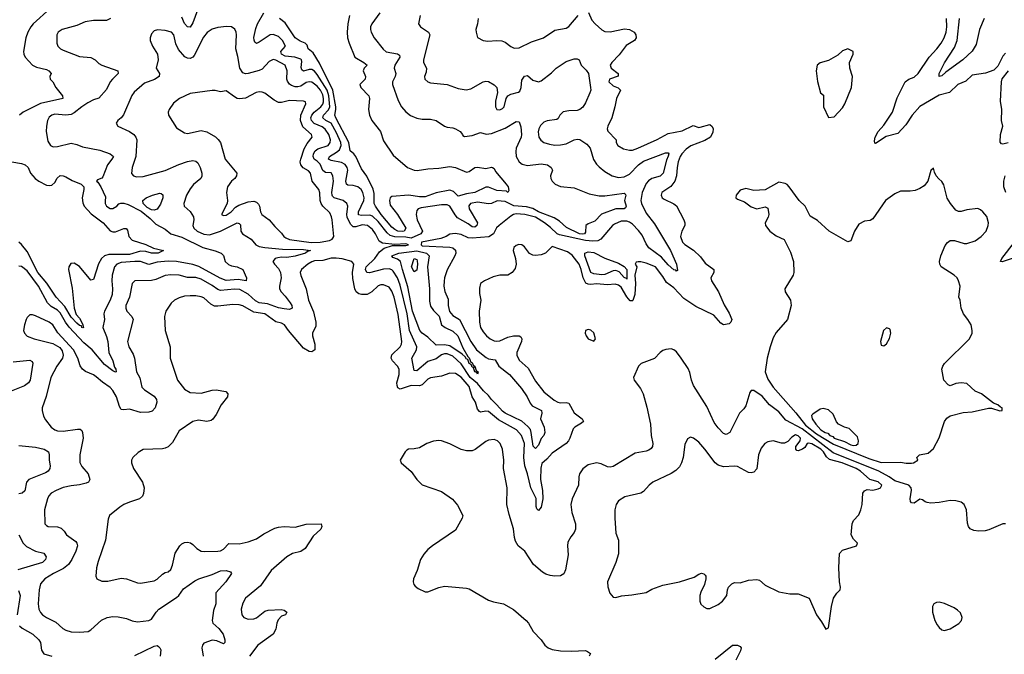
# Model space of a CAD drawing. Header units: inches. Extents: x 1473912 to 1647258, y 640388 to 773423.
# Tile 273 of 420: x 1531976 to 1539102, y 712784 to 717381. Entities that reach past the tile are written whole.
import ezdxf

# ---------------------------------------------------------------- set-up
doc = ezdxf.new("R2010")
doc.units = ezdxf.units.IN
doc.header["$MEASUREMENT"] = 0
doc.layers.add('B5731', color=7, linetype='Continuous')

msp = doc.modelspace()

# ---------------------------------------------------------------- linework, layer by layer
at = {"layer": 'B5731', "color": 5}
for points, elevation in [([(1532197.8, 717462.2), (1532072.7, 717350), (1532056.5, 717330), (1532035, 717290), (1532020.7, 717250), (1532003.2, 717150), (1532005.8, 717130), (1532016, 717110), (1532069.1, 717050), (1532097.3, 717037.3), (1532170, 717019.3), (1532188, 717010), (1532203.7, 716990), (1532195.3, 716970), (1532195.8, 716950), (1532215.3, 716930), (1532238.7, 716890), (1532286.4, 716830), (1532287.3, 716810), (1532127, 716773), (1532002.6, 716710), (1531974.3, 716690)], 720), ([(1533290, 717524), (1533230, 717358.9), (1533210, 717326.9), (1533190, 717328.3), (1533170, 717354), (1533150, 717399.8)], 740), ([(1532632.7, 717390), (1532605.7, 717374.3), (1532510, 717375.3), (1532450, 717364.2), (1532390, 717338), (1532283.8, 717310), (1532255.8, 717290), (1532245.7, 717270), (1532244.4, 717210), (1532252.4, 717190), (1532270.5, 717170), (1532290, 717158.9), (1532410, 717114.4), (1532490, 717107.7), (1532523.1, 717090), (1532550, 717063.1), (1532570, 717050.3), (1532686.4, 717010), (1532688.9, 716990), (1532647.5, 716950), (1532632, 716930), (1532604.4, 716875.6), (1532547.9, 716812.1), (1532510, 716799.2), (1532470, 716778.5), (1532425.4, 716750), (1532370, 716705), (1532350, 716695), (1532310, 716689.2), (1532230, 716695.4), (1532210, 716689.8), (1532190, 716675.6), (1532176.5, 716650), (1532169.2, 716609.2), (1532168.4, 716570), (1532180.2, 716500.2), (1532199.5, 716470), (1532219.4, 716459.4), (1532250, 716461.2), (1532350, 716485.4), (1532390, 716476.6), (1532430, 716460.2), (1532555.1, 716435.1), (1532631.8, 716410), (1532654.3, 716390), (1532644.2, 716370), (1532612.7, 716330), (1532576.9, 716243.1), (1532570, 716233.5), (1532540.2, 716219.8), (1532532.7, 716210), (1532542.9, 716202.9), (1532564.4, 716170), (1532598, 716098), (1532594, 716066), (1532595.8, 716050), (1532605.4, 716030), (1532630, 716013.4), (1532650, 716012.8), (1532678.5, 716030), (1532694.1, 716045.9), (1532708.5, 716051.5), (1532730, 716051.3), (1532761.5, 716041.5), (1532854.2, 715994.2), (1532920.5, 715940.5), (1532960.4, 715900.4), (1533030, 715862.7), (1533070, 715828.9), (1533150, 715804.2), (1533302.6, 715730), (1533390, 715707.2), (1533435.2, 715690), (1533452.1, 715672.1), (1533462.8, 715630), (1533487, 715607), (1533510, 715597.5), (1533550.4, 715590), (1533591.7, 715570), (1533617.7, 715510), (1533614.9, 715490), (1533558.3, 715498.3), (1533470, 715491.3), (1533427.5, 715507.5), (1533273.8, 715593.8), (1533230, 715606.8), (1533110, 715628.5), (1533050, 715630.9), (1532970, 715623.5), (1532910, 715607.2), (1532850, 715628.8), (1532810, 715629.9), (1532710, 715622.1), (1532678.2, 715610), (1532662.5, 715590), (1532646, 715530), (1532642.5, 715490), (1532647.5, 715430), (1532645.1, 715390), (1532631.4, 715348.6), (1532590.3, 715270), (1532584.2, 715250), (1532590.3, 715210), (1532577.2, 715150), (1532605.5, 715085.5), (1532613.6, 715050), (1532620.8, 714970), (1532650.1, 714910), (1532663.1, 714863.1), (1532671.9, 714850), (1532674.9, 714830), (1532670, 714827.3), (1532650, 714836.3), (1532590, 714882.5), (1532500.5, 714990), (1532440.6, 715040.6), (1532334.6, 715154.6), (1532308.7, 715188.7), (1532270, 715257.5), (1532250, 715277.5), (1532203.9, 715303.9), (1532178, 715330), (1532112, 715450), (1532030, 715561.1), (1531990, 715593.5), (1531970, 715594.3)], 740), ([(1534875.2, 717410), (1534862, 717350), (1534877, 717330), (1534934.6, 717290), (1534944, 717270), (1534898.6, 717090), (1534899.6, 717070), (1534921.2, 717030), (1534918.9, 717001.1), (1534905.2, 716970), (1534908.4, 716950), (1534930, 716930.5), (1534950, 716923.1), (1535070, 716910.2), (1535150, 716882), (1535207.3, 716872.7), (1535240.6, 716879.4), (1535330, 716930.3), (1535350, 716934.6), (1535370, 716931.8), (1535410, 716908.7), (1535429.2, 716889.2), (1535432.9, 716852.9), (1535419.6, 716790), (1535418.6, 716750), (1535430, 716730.3), (1535450, 716727.8), (1535470, 716737.5), (1535481.5, 716750), (1535496.8, 716810), (1535509.9, 716830.1), (1535530, 716840.4), (1535585.3, 716854.7), (1535596.3, 716863.7), (1535605.6, 716890), (1535610, 716942.8), (1535630, 716972), (1535650, 716975.8), (1535690, 716941.8), (1535730, 716930.2), (1535750, 716936.9), (1535824.2, 716995.8), (1535859.6, 717030), (1535930, 717078), (1535990, 717096.4), (1536010, 717097.3), (1536024.7, 717090), (1536039.3, 717050), (1536076, 717016), (1536091.4, 716991.4), (1536108.1, 716890), (1536108.8, 716870), (1536103.3, 716850), (1536070, 716777.3), (1536052, 716748), (1536030, 716729.9), (1536010, 716723.1), (1535950, 716719.9), (1535910, 716712), (1535884.3, 716690), (1535874.2, 716665.8), (1535862.6, 716657.4), (1535792.3, 716647.7), (1535770, 716638.7), (1535746.4, 716613.6), (1535733.8, 716590), (1535727.4, 716567.4), (1535734, 716530), (1535747.7, 716507.7), (1535770, 716491.3), (1535810, 716477.8), (1535850, 716471), (1535890, 716473.4), (1535930, 716481.8), (1535990, 716511.3), (1536010, 716516.1), (1536030, 716511.7), (1536079.4, 716479.4), (1536104.9, 716450), (1536128.1, 716368.1), (1536150, 716333.7), (1536170, 716313.7), (1536210, 716280.3), (1536263, 716250), (1536310, 716238.6), (1536350, 716241.2), (1536390, 716261), (1536455.4, 716330), (1536490, 716356.2), (1536650, 716415.8), (1536670, 716416.9), (1536674.3, 716410), (1536670, 716392.7), (1536657.1, 716362.9), (1536632.1, 716267.9), (1536611.7, 716248.3), (1536550, 716229.4), (1536526.6, 716213.4), (1536510, 716194.5), (1536480.3, 716130), (1536470.7, 716070), (1536475, 716050), (1536510, 715978.5), (1536570, 715902.6), (1536687, 715710), (1536729.2, 715610), (1536736, 715564), (1536730, 715558), (1536725.2, 715565.2), (1536710, 715569.8), (1536670, 715605), (1536621.5, 715661.5), (1536530, 715727.6), (1536510, 715757.3), (1536480.1, 715820.1), (1536454.8, 715854.8), (1536410, 715899.9), (1536390, 715914.1), (1536370, 715921.1), (1536330, 715920.4), (1536279.9, 715900.1), (1536265.6, 715890), (1536182.3, 715790), (1536160.5, 715779.5), (1536124.7, 715775.3), (1536070, 715781.8), (1535882, 715822), (1535864.9, 715830), (1535816.5, 715876.5), (1535773.6, 715910), (1535710, 715949.6), (1535631.8, 715970), (1535570, 715973.4), (1535550, 715968.4), (1535530, 715956.8), (1535445.2, 715890), (1535427.5, 715872.5), (1535405.3, 715830), (1535371.2, 715808.8), (1535250, 715797.2), (1535221.7, 715801.7), (1535170, 715825.2), (1535127.6, 715832.4), (1535090, 715826.6), (1535063.1, 715810), (1535025, 715795), (1534885, 715770), (1534882.1, 715750), (1534890, 715743.2), (1535090, 715732.3), (1535110, 715727.4), (1535130.8, 715710.8), (1535132.4, 715690), (1535126, 715670), (1535070.2, 715569.8), (1535050.2, 715510), (1535047.3, 715487.3), (1535046.4, 715450), (1535052.3, 715412.3), (1535076.3, 715356.3), (1535077.1, 715310), (1535087.6, 715267.6), (1535110, 715236.8), (1535158, 715210), (1535240.5, 715050), (1535281.6, 714990), (1535353.1, 714933.1), (1535370, 714925), (1535416, 714916), (1535444.7, 714870), (1535519.8, 714810), (1535607.9, 714710), (1535648.1, 714650), (1535670, 714603.1), (1535683.9, 714583.9), (1535751.4, 714550), (1535754, 714530), (1535745.4, 714490), (1535770.6, 714430), (1535775.8, 714390), (1535770, 714368.3), (1535750, 714346.9), (1535730, 714298.9), (1535710, 714274), (1535692.2, 714292.2), (1535678.8, 714390), (1535671.9, 714411.9), (1535654.7, 714434.7), (1535610, 714473.7), (1535490, 714529.9), (1535470, 714544.2), (1535430, 714592), (1535389.6, 714629.6), (1535370, 714658.6), (1535332.5, 714692.5), (1535290, 714746.2), (1535236.5, 714790), (1535170, 714888.8), (1535110, 714943), (1535070, 714959.8), (1535050, 714960.1), (1535030, 714954), (1534990, 714924.9), (1534930, 714905), (1534850, 714836.5), (1534830, 714839.7), (1534814.7, 714930), (1534847.9, 714990), (1534849.2, 715010), (1534796.1, 715130), (1534780.1, 715250), (1534730, 715456.8), (1534710, 715511.9), (1534679.1, 715559.1), (1534669.1, 715569.1), (1534650, 715576.7), (1534610, 715574.3), (1534507.1, 715547.1), (1534488.5, 715550), (1534478.2, 715570), (1534484.7, 715590), (1534545.2, 715650), (1534579.8, 715700.2), (1534615, 715725), (1534674.2, 715745.8), (1534770, 715744.2), (1534789.7, 715750), (1534770, 715757.6), (1534690, 715752.1), (1534602, 715762), (1534576.9, 715776.9), (1534551.9, 715830), (1534530, 715860.9), (1534492.5, 715890), (1534453.7, 715893.7), (1534410, 715881.1), (1534390, 715881), (1534370, 715898.9), (1534346.6, 715950), (1534344, 715970), (1534350.5, 716030), (1534343.8, 716050), (1534317.4, 716070), (1534251.1, 716090), (1534241.2, 716101.2), (1534236.4, 716110), (1534236.1, 716130), (1534248.3, 716210), (1534243.2, 716250), (1534230, 716270.6), (1534190, 716273.6), (1534170, 716287.7), (1534150, 716334.8), (1534130, 716356.7), (1534107.8, 716370), (1534099, 716390), (1534103, 716410), (1534113.9, 716430), (1534134.9, 716445.1), (1534209.5, 716470.5), (1534223, 716490), (1534224.8, 716510), (1534213.2, 716550), (1534188.1, 716588.1), (1534164.1, 716604.1), (1534108.3, 716628.3), (1534087.3, 716650), (1534084.1, 716670), (1534091.4, 716690), (1534108.5, 716711.5), (1534156.6, 716750), (1534170.2, 716769.8), (1534174.2, 716785.8), (1534175.4, 716810), (1534170, 716836.5), (1534152.9, 716870), (1534130, 716898.7), (1534090, 716927.9), (1534070, 716930.9), (1534050, 716924.9), (1534010, 716899.9), (1533990, 716893.4), (1533970, 716893.5), (1533943.6, 716903.6), (1533930, 716913.3), (1533914.2, 716934.2), (1533909.9, 716950), (1533913.1, 717010), (1533897.4, 717050), (1533830, 717086.3), (1533810, 717091.1), (1533781.8, 717078.2), (1533730, 717021.6), (1533710, 717012.3), (1533630, 716990.6), (1533610, 716989), (1533590, 716996.4), (1533569.9, 717030), (1533555.1, 717115.1), (1533539.9, 717170), (1533545.7, 717270), (1533542.6, 717290), (1533532.6, 717312.6), (1533510, 717328), (1533472.3, 717332.3), (1533410, 717324.8), (1533370, 717310.9), (1533332.8, 717287.2), (1533306, 717254), (1533239.4, 717120.6), (1533230, 717108.5), (1533210, 717099.3), (1533190, 717100.9), (1533172, 717112), (1533125.5, 717165.5), (1533106.1, 717206.1), (1533091.6, 717270), (1533074.7, 717290), (1533030, 717303), (1532973, 717307), (1532950, 717299.3), (1532930, 717279), (1532920.7, 717250), (1532920.7, 717230), (1532937.3, 717190), (1532973.4, 717130), (1532978, 717090), (1532963.1, 717030), (1532988, 716990), (1532985.8, 716970), (1532952, 716948), (1532878.5, 716921.5), (1532805.2, 716854.8), (1532788.4, 716831.6), (1532728.2, 716691.8), (1532711.3, 716668.7), (1532686.8, 716650), (1532674, 716630), (1532687.7, 716610), (1532770, 716570.2), (1532802, 716550), (1532817.7, 716530), (1532824.4, 716510), (1532815.8, 716390), (1532790.3, 716310), (1532786.4, 716266.4), (1532800.7, 716250), (1532822.7, 716242.7), (1532870, 716243.8), (1533030, 716288.1), (1533127.9, 716332.1), (1533190, 716353.2), (1533230, 716361.2), (1533250, 716355.6), (1533264.6, 716344.6), (1533283.2, 716310), (1533294.3, 716270), (1533293.9, 716246.1), (1533286.7, 716230), (1533234.1, 716185.9), (1533210, 716155.8), (1533184.5, 716110), (1533164.2, 716050), (1533167, 716030), (1533210, 715990.3), (1533233.5, 715953.5), (1533237.6, 715930), (1533228.4, 715890), (1533237.5, 715870), (1533259.7, 715850), (1533310, 715827.6), (1533350, 715822), (1533430, 715849.2), (1533550.1, 715910.1), (1533565.2, 715905.2), (1533574, 715894), (1533577.8, 715850), (1533588.4, 715830), (1533651.6, 715791.6), (1533686.3, 715750), (1533710, 715738.5), (1533750, 715730.6), (1533878.3, 715718.3), (1534030, 715715.8), (1534081, 715710), (1534058.5, 715701.5), (1534043.8, 715690), (1533970, 715666.7), (1533910, 715657.7), (1533870, 715660.2), (1533843.3, 715656.7), (1533824.9, 715650), (1533807.7, 715630), (1533819.5, 715610), (1533850, 715578.3), (1533864.2, 715550), (1533868.7, 715510), (1533855.9, 715450), (1533856.9, 715430), (1533867.7, 715410), (1533898.3, 715378.3), (1533934.3, 715330), (1533944.7, 715310), (1533947, 715290), (1533930, 715280.7), (1533890, 715285.5), (1533850, 715294.6), (1533770, 715322.5), (1533709.8, 715329.8), (1533683.8, 715343.8), (1533630, 715392.8), (1533570, 715425.2), (1533530, 715429.2), (1533430, 715418.3), (1533410, 715425.9), (1533370, 715455.3), (1533290, 715501.9), (1533250, 715513.6), (1533190, 715514.3), (1533130, 715529.8), (1533070, 715532.2), (1533030, 715527.8), (1532960.7, 715499.3), (1532930, 715492.6), (1532810, 715489.7), (1532790, 715469.3), (1532771.1, 715370), (1532743.7, 715310), (1532743.9, 715290), (1532751.8, 715270), (1532788.6, 715230), (1532796.6, 715210), (1532755.4, 715050), (1532765.6, 715010), (1532797.3, 714957.3), (1532808.3, 714930), (1532822.2, 714830), (1532846, 714786), (1532859.9, 714719.9), (1532878.9, 714698.9), (1532950, 714654.4), (1532966, 714630), (1532968.4, 714610), (1532956.5, 714570), (1532935.6, 714544.4), (1532910, 714536.8), (1532850, 714536.3), (1532770, 714559.8), (1532730, 714554.8), (1532710, 714558), (1532697.8, 714577.8), (1532677.8, 714650), (1532650, 714695.4), (1532630, 714717.2), (1532574.5, 714754.5), (1532530, 714794.2), (1532510, 714808), (1532451.4, 714831.4), (1532430, 714849.7), (1532414.4, 714874.4), (1532397.2, 714930), (1532366.6, 714990), (1532253.1, 715113.1), (1532215.1, 715170), (1532190, 715190.8), (1532090, 715235.8), (1532070, 715242.9), (1532050, 715242), (1532030, 715222.7), (1532023.7, 715210), (1532010.3, 715169.7), (1532004.9, 715130), (1532010.4, 715110), (1532030, 715088.5), (1532081, 715070), (1532216.2, 715036.2), (1532267.1, 715007.1), (1532282.9, 714982.9), (1532290.4, 714950), (1532285.7, 714930), (1532244.7, 714870), (1532201.2, 714790), (1532168.6, 714651.4), (1532138, 714570), (1532138, 714550), (1532148.8, 714510), (1532163, 714483), (1532204.2, 714430), (1532230, 714410.3), (1532250, 714403.2), (1532290, 714400.7), (1532395.6, 714415.6), (1532413.5, 714413.5), (1532425.1, 714405.1), (1532431.3, 714390), (1532435, 714350), (1532411, 714230), (1532412.2, 714172.2), (1532425.1, 714145.1), (1532472.3, 714090), (1532484.9, 714050), (1532474.9, 714030), (1532457.2, 714022.8), (1532410, 714010.8), (1532350, 714004.5), (1532292, 713992), (1532239.1, 713970), (1532204.4, 713950), (1532188.3, 713931.7), (1532178, 713910), (1532155.8, 713830), (1532158.8, 713730), (1532170, 713716), (1532182, 713710), (1532250, 713707.6), (1532277.1, 713697.1), (1532297.1, 713677.1), (1532314.6, 713650), (1532381.5, 713601.5), (1532391, 713590), (1532393.9, 713570), (1532381.6, 713530), (1532354.6, 713470), (1532330, 713434.8), (1532293.8, 713406.2), (1532220.3, 713370), (1532157.6, 713330), (1532126.5, 713293.5), (1532116.3, 713250), (1532110.2, 713150), (1532115.8, 713110), (1532126.6, 713086.6), (1532142, 713070), (1532170, 713050.3), (1532236.8, 713016.8), (1532288.7, 712970), (1532310, 712957.7), (1532350, 712947.2), (1532410, 712943.9), (1532472, 712950), (1532490, 712960.3), (1532567.9, 713032.1), (1532610, 713051.3), (1532650, 713056.9), (1532690, 713056), (1532750, 713044.2), (1532790, 713026), (1532830, 713019.5), (1532910, 713028.1), (1532930, 713037.4), (1532962.8, 713090), (1532983.9, 713110), (1533110, 713195.4), (1533126.8, 713210), (1533161.4, 713258.6), (1533244.2, 713315.8), (1533271.6, 713330), (1533370, 713362.6), (1533430, 713389.4), (1533471.6, 713391.6), (1533501.6, 713381.6), (1533508.2, 713370), (1533467.3, 713310), (1533396.1, 713230), (1533395, 713150), (1533379, 713101), (1533370.2, 713030), (1533372.9, 713010), (1533418, 712970), (1533447.7, 712930), (1533460.3, 712890), (1533460.5, 712870), (1533450, 712859.5), (1533402.6, 712882.6), (1533370, 712885.8), (1533310, 712864.7), (1533299, 712850), (1533294.9, 712830), (1533303.1, 712770)], 760), ([(1536093.4, 717433.4), (1536117.8, 717377.8), (1536141.5, 717350), (1536190, 717306.3), (1536210, 717295.2), (1536250, 717293.4), (1536353.7, 717313.7), (1536390, 717309.1), (1536423.8, 717290), (1536434.3, 717270), (1536436.5, 717250), (1536425.3, 717230), (1536366.3, 717193.7), (1536315, 717125), (1536261.8, 717070), (1536249.3, 717050), (1536256, 717030), (1536307.9, 716990), (1536307.3, 716972.7), (1536244.9, 716950), (1536240.2, 716930), (1536270, 716902), (1536308.1, 716888.1), (1536325.3, 716870), (1536294.9, 716810), (1536284, 716750), (1536260.9, 716670), (1536233, 716610), (1536227.8, 716590), (1536232.6, 716572.6), (1536292.2, 716510), (1536294, 716490), (1536305.3, 716470), (1536345.7, 716445.7), (1536390, 716434.4), (1536410, 716435.9), (1536449.7, 716450), (1536590, 716512.1), (1536670, 716557.4), (1536770, 716576.1), (1536850, 716613.7), (1536890, 716600.6), (1536901.2, 716601.2), (1536970, 716620.5), (1536987.7, 716607.7), (1536994.6, 716590), (1536993.2, 716566.8), (1536976.1, 716530), (1536935, 716505), (1536833.6, 716466.4), (1536798.3, 716441.7), (1536768.1, 716410), (1536755.5, 716390), (1536741.9, 716350), (1536734.2, 716310), (1536730.6, 716249.4), (1536717.8, 716210), (1536687.6, 716172.4), (1536623.1, 716130), (1536617.6, 716110), (1536626.7, 716090), (1536640, 716080), (1536710, 716046.9), (1536730, 716031.6), (1536783.5, 715930), (1536790.9, 715910), (1536789.4, 715890), (1536767.6, 715850), (1536758.6, 715810), (1536772.2, 715770), (1536790, 715753), (1536851.6, 715711.6), (1536902.7, 715662.7), (1536937.6, 715617.6), (1537000.3, 715570), (1537000.2, 715550), (1536978.4, 715510), (1536982.2, 715490), (1537033.6, 715410), (1537074.7, 715314.7), (1537110, 715255.5), (1537128.8, 715210), (1537123.1, 715190), (1537110, 715176.9), (1537070, 715171.1), (1537050, 715183.5), (1536999.8, 715239.8), (1536870, 715302.7), (1536782, 715362), (1536710, 715438.1), (1536656.7, 715476.7), (1536630, 715520.4), (1536577.1, 715590), (1536510, 715617.8), (1536472.4, 715627.6), (1536452.3, 715627.7), (1536436.8, 715623.2), (1536430.5, 715610), (1536442, 715590), (1536427.5, 715530), (1536433.9, 715470), (1536428.9, 715391.1), (1536412.7, 715347.3), (1536410, 715343.8), (1536394.7, 715345.3), (1536370, 715372.3), (1536330, 715443.2), (1536310, 715458.7), (1536285.1, 715465.1), (1536230, 715460.9), (1536150, 715466.4), (1536110, 715462.1), (1536090, 715463.9), (1536073.4, 715473.4), (1536053.1, 715510), (1536039.9, 715570), (1536024, 715610), (1535974.9, 715674.9), (1535940.1, 715700.1), (1535830, 715737.8), (1535782.2, 715690), (1535750, 715677.7), (1535710, 715672.3), (1535690, 715675.5), (1535666.4, 715686.4), (1535630, 715735.6), (1535610, 715749.2), (1535588.7, 715751.3), (1535570, 715743.9), (1535552.1, 715730), (1535547, 715710), (1535563.8, 715650), (1535569.1, 715610), (1535561.4, 715578.6), (1535541.3, 715550), (1535510, 715529.8), (1535450, 715529.8), (1535402.7, 715517.3), (1535339.1, 715490), (1535310.3, 715469.7), (1535303.1, 715436.9), (1535303.4, 715396.6), (1535314, 715350), (1535300.6, 715270), (1535304, 715190), (1535311.7, 715151.7), (1535330, 715120.3), (1535355.2, 715090), (1535380.3, 715070), (1535410, 715054.3), (1535430, 715050.9), (1535450, 715054.8), (1535510, 715080.1), (1535550, 715091.1), (1535590, 715091.5), (1535602.6, 715082.6), (1535609.3, 715070), (1535607.4, 715050), (1535575, 714970), (1535574.7, 714950), (1535590, 714915.3), (1535656.6, 714856.6), (1535710, 714762.7), (1535770, 714684), (1535845.2, 714625.2), (1535870, 714611.4), (1535890, 714605.9), (1535930, 714607.9), (1535950, 714602.4), (1535990, 714534.2), (1536047.2, 714490), (1536057, 714470), (1536042.7, 714457.3), (1535994.3, 714430), (1535982.5, 714417.5), (1535958, 714350), (1535947.8, 714330), (1535930, 714310.7), (1535830, 714241.8), (1535790, 714196.8), (1535754.6, 714165.4), (1535746.7, 714133.3), (1535746.2, 714050), (1535759.7, 713970), (1535761.8, 713910), (1535750, 713849.8), (1535730, 713825.3), (1535718.6, 713838.6), (1535714.4, 713854.4), (1535713.3, 713913.3), (1535674.2, 713990), (1535651.2, 714091.2), (1535632.5, 714150), (1535625.2, 714210), (1535629.3, 714310), (1535608.3, 714370), (1535570.6, 714410.6), (1535442.5, 714482.5), (1535370, 714542.4), (1535350, 714545.1), (1535310, 714538.8), (1535303, 714543), (1535290, 714560.5), (1535274.9, 714610), (1535249.9, 714649.9), (1535230, 714724.1), (1535170, 714792.5), (1535130, 714816.8), (1535090, 714819.8), (1535030, 714799.3), (1534950, 714786.2), (1534930, 714776.8), (1534890, 714737), (1534870, 714729.2), (1534810, 714730.3), (1534730, 714704.5), (1534714, 714714), (1534706.9, 714730), (1534706.2, 714750), (1534722, 714810), (1534722.3, 714850), (1534709.8, 714870), (1534673.3, 714910), (1534665, 714930), (1534670, 714952.9), (1534729.1, 715010.9), (1534738.8, 715030), (1534741.9, 715050), (1534714.1, 715245.9), (1534687.4, 715370), (1534670, 715413.5), (1534650, 715442.2), (1534610, 715460.6), (1534590, 715460.2), (1534570, 715452.4), (1534524.7, 715410), (1534490, 715391.3), (1534450, 715389.1), (1534430, 715395.2), (1534410.8, 715410), (1534401.3, 715430), (1534386, 715506), (1534385.9, 715550), (1534393.2, 715610), (1534379.8, 715630), (1534310, 715649.2), (1534265.7, 715654.3), (1534230, 715652.3), (1534170, 715636.8), (1534110, 715633.1), (1534090, 715627.3), (1534060.5, 715610), (1534015.5, 715570), (1534007.2, 715550), (1534010, 715526.8), (1534050.3, 715430), (1534065.4, 715350), (1534103.5, 715263.5), (1534120.1, 715190), (1534118.2, 715161.8), (1534095, 715110), (1534095.9, 715090), (1534111.8, 715030), (1534111.1, 714990), (1534090, 714973.7), (1534070, 714978.4), (1534030, 715002), (1533922, 715130), (1533893.7, 715170), (1533870, 715182), (1533830, 715191.9), (1533750, 715249.8), (1533670, 715262.5), (1533590, 715309), (1533564.2, 715315.8), (1533518.1, 715318.1), (1533410, 715304.9), (1533386.7, 715306.7), (1533359.8, 715319.8), (1533310, 715366.3), (1533290, 715373.7), (1533250, 715380.2), (1533210, 715380.6), (1533170, 715377.5), (1533130, 715367), (1533097, 715350), (1533072.3, 715327.7), (1533034.7, 715270), (1533023.2, 715230), (1533030.2, 715130.2), (1533066, 715010), (1533064.4, 714930), (1533118, 714770), (1533170, 714703.7), (1533210, 714680.9), (1533290, 714676.1), (1533370, 714698.3), (1533398.7, 714698.7), (1533468.2, 714688.2), (1533482, 714670), (1533480.4, 714650), (1533435.3, 714590), (1533399.1, 714520.9), (1533373.5, 714486.5), (1533362, 714478), (1533330, 714469.7), (1533270, 714479.1), (1533230.3, 714469.7), (1533130, 714402), (1533081.5, 714318.5), (1533050, 714287.3), (1533030, 714276.2), (1533010, 714273.3), (1532870, 714266.6), (1532834.4, 714245.6), (1532796, 714210), (1532784.7, 714190), (1532784.7, 714170), (1532800.7, 714130), (1532864.9, 714030), (1532877, 713990), (1532871.9, 713948.1), (1532864.9, 713930), (1532842.8, 713910), (1532770, 713886.3), (1532730, 713868), (1532700.5, 713850), (1532625.5, 713790), (1532616.7, 713763.3), (1532598, 713610), (1532543.2, 713456.8), (1532531.8, 713410), (1532526.7, 713350), (1532534.8, 713330), (1532570, 713314.9), (1532613, 713313), (1532710, 713335.8), (1532750, 713330.3), (1532830, 713302), (1532850, 713299.5), (1532950, 713316.5), (1532972.1, 713327.9), (1533010, 713364.9), (1533030, 713376.4), (1533050, 713381.1), (1533070, 713397.1), (1533082, 713430), (1533102.3, 713517.7), (1533135.8, 713570), (1533150, 713584.2), (1533170, 713594), (1533190, 713596.5), (1533211.7, 713591.7), (1533230, 713579.3), (1533258.4, 713550), (1533290, 713531.7), (1533312.3, 713527.7), (1533410, 713530.3), (1533430, 713533.7), (1533450, 713546.7), (1533490, 713586.7), (1533565.1, 713585.1), (1533630, 713597.7), (1533690, 713621.5), (1533743.6, 713656.4), (1533823.5, 713696.5), (1533850, 713705.2), (1533890, 713709.3), (1533970, 713705.6), (1534050, 713726.4), (1534158, 713730), (1534162, 713710), (1534155.8, 713690), (1534100.5, 713639.5), (1534042.4, 713550), (1534011.8, 713528.2), (1533950, 713514.8), (1533908.9, 713491.1), (1533797, 713390), (1533720, 713280), (1533610.1, 713189.9), (1533590, 713155.6), (1533578.9, 713110), (1533584.4, 713070), (1533598.4, 713050), (1533630, 713037.6), (1533670, 713041.1), (1533690, 713048.3), (1533750, 713095.6), (1533775.1, 713104.9), (1533869, 713109), (1533890, 713103.7), (1533910.4, 713090), (1533898.8, 713070), (1533870, 713059.8), (1533846.7, 713033.3), (1533837.6, 713010), (1533830, 712966.6), (1533810.2, 712930), (1533698.5, 712850), (1533639.6, 712770)], 780), ([(1534582.3, 717430), (1534523.6, 717350), (1534516.1, 717330), (1534515.8, 717310), (1534520.8, 717290), (1534542, 717250), (1534606, 717166), (1534628.8, 717148.8), (1534710, 717134.2), (1534724.2, 717124.2), (1534727.4, 717110), (1534690.2, 717050), (1534686.7, 717030), (1534699.1, 716990), (1534694.4, 716970), (1534675, 716930), (1534675, 716910), (1534715.7, 716795.7), (1534740.2, 716750), (1534770, 716712), (1534805.5, 716685.5), (1534850, 716667.6), (1534890, 716660.9), (1534950, 716659.5), (1534990, 716650.3), (1535050, 716610.5), (1535070, 716602), (1535110, 716597.3), (1535131, 716590), (1535164.7, 716570), (1535181, 716550), (1535182, 716542), (1535194.8, 716534.8), (1535250, 716542.7), (1535310, 716563.1), (1535352, 716552), (1535390, 716556.5), (1535490, 716594.6), (1535570, 716642), (1535590, 716641.1), (1535603.4, 716603.4), (1535607.8, 716550), (1535604.5, 716530), (1535569.4, 716450), (1535565.6, 716425.6), (1535570.2, 716390), (1535590.3, 716350), (1535613.5, 716333.5), (1535650, 716323.8), (1535750, 716336.6), (1535794.9, 716330), (1535823, 716310), (1535833, 716290), (1535817.1, 716250), (1535820.3, 716230), (1535830.3, 716210), (1535850.4, 716190), (1535890, 716172.1), (1535990, 716162.6), (1536098.3, 716118.3), (1536170, 716105.5), (1536210, 716104.3), (1536350, 716125.2), (1536358.9, 716118.9), (1536362.2, 716110), (1536354.3, 716070), (1536364.1, 716030), (1536361.2, 716018.8), (1536350.6, 716009.4), (1536290, 716009.5), (1536187.1, 715972.9), (1536139.3, 715920.7), (1536090, 715901.5), (1536073.8, 715890), (1536070, 715840.5), (1536063.2, 715830), (1536050, 715827.1), (1536028.5, 715830), (1535934.3, 715874.3), (1535882.1, 715922.1), (1535845.3, 715945.3), (1535730, 715988.8), (1535690, 716012.3), (1535644.3, 716024.3), (1535552.6, 716032.6), (1535490, 716062.6), (1535431.8, 716068.2), (1535390.7, 716050), (1535370, 716047), (1535290, 716059.3), (1535239.3, 716050), (1535227.4, 716032.6), (1535228.1, 716010), (1535288.5, 715910), (1535285.5, 715890), (1535270, 715878.5), (1535250, 715881), (1535222.9, 715902.9), (1535145.4, 715945.4), (1535127.1, 715967.1), (1535090, 716029.8), (1535070, 716039.8), (1535030, 716039.5), (1534881.4, 716018.6), (1534859.3, 716010), (1534850, 715999.5), (1534845.2, 715970), (1534852.1, 715930), (1534890.8, 715850), (1534878.8, 715830), (1534810, 715797.1), (1534770, 715805.5), (1534690, 715807), (1534658.2, 715818.2), (1534635.9, 715835.9), (1534570, 715917.9), (1534530, 715957.6), (1534510, 715965), (1534450, 715962.6), (1534427.4, 715967.4), (1534427.7, 715990), (1534465.7, 716070), (1534468.5, 716090), (1534459.2, 716130), (1534446.6, 716150), (1534422.7, 716170), (1534390, 716178.8), (1534350, 716181), (1534340.3, 716190), (1534335.6, 716210), (1534350.8, 716290), (1534346.2, 716310), (1534332.2, 716332.2), (1534305.2, 716345.2), (1534230, 716359.9), (1534210.8, 716370), (1534218.4, 716390), (1534270, 716420.1), (1534290, 716438.8), (1534303, 716470), (1534301.3, 716490), (1534270, 716560.4), (1534230.6, 716630), (1534191.6, 716651.6), (1534168.9, 716670), (1534174.8, 716690), (1534211.4, 716728.6), (1534221.2, 716750), (1534214.4, 716830), (1534200.7, 716870), (1534130, 716984.6), (1534110, 717006.7), (1534090, 717019.3), (1534070, 717020.3), (1534030, 717008.7), (1534016.9, 717016.9), (1534013.6, 717033.6), (1534017.3, 717077.3), (1534016.1, 717090), (1534010, 717094.9), (1533968.5, 717108.5), (1533897.5, 717117.5), (1533869.9, 717130), (1533866.3, 717150), (1533898.9, 717190), (1533878.7, 717230), (1533850, 717259.2), (1533810, 717272.7), (1533790, 717269.9), (1533710, 717217.1), (1533690, 717208.8), (1533678.7, 717218.7), (1533672.2, 717232.2), (1533671.3, 717251.3), (1533684.3, 717315.7), (1533697.9, 717350), (1533742.5, 717430)], 740), ([(1534362.6, 717410), (1534350.1, 717350), (1534346.9, 717290), (1534349.5, 717250), (1534361.3, 717210), (1534400.6, 717110), (1534466.7, 717070), (1534490.3, 717050), (1534470, 717029.6), (1534461.8, 717010), (1534479.1, 716970), (1534476.6, 716950), (1534438.6, 716910), (1534443.9, 716890), (1534502.7, 716830), (1534507.7, 716810), (1534500.7, 716730), (1534508.1, 716690), (1534524.2, 716650), (1534587.5, 716570), (1534610, 716504), (1534680.1, 716400.1), (1534782, 716310), (1534830, 716289.5), (1534851.8, 716288.2), (1534930, 716300.2), (1535010, 716304.8), (1535090, 716318.1), (1535130.1, 716310.1), (1535210, 716275.9), (1535230, 716280.8), (1535270, 716310.2), (1535290, 716311.6), (1535350, 716302.7), (1535390, 716312), (1535398, 716310), (1535410, 716302.8), (1535420.2, 716280.2), (1535496.4, 716190), (1535510.4, 716170), (1535516.8, 716143.2), (1535510, 716129.8), (1535498.3, 716138.3), (1535430, 716143.6), (1535370, 716167.5), (1535350, 716167.8), (1535270, 716127.9), (1535210, 716119), (1535150, 716103), (1535116.8, 716136.8), (1535090, 716146.2), (1534990, 716127.4), (1534910, 716098.7), (1534870, 716098.4), (1534791.6, 716108.4), (1534670, 716098.8), (1534657.8, 716090), (1534651.5, 716070), (1534658.3, 716038.3), (1534710, 715969.3), (1534769.5, 715870), (1534759.7, 715850), (1534750, 715847.1), (1534712.6, 715850), (1534690, 715861.4), (1534670, 715878.3), (1534591.6, 715970), (1534551.1, 716030), (1534542.7, 716050), (1534541.6, 716121.6), (1534533.8, 716153.8), (1534488.2, 716248.2), (1534450, 716299.2), (1534409.9, 716390), (1534394.6, 716410), (1534367.3, 716430), (1534357.6, 716490), (1534263.5, 716670), (1534257.1, 716690), (1534264.6, 716730), (1534263.8, 716750), (1534242.7, 716870), (1534146.6, 717066.6), (1534100.9, 717140.9), (1534063.5, 717170), (1534056.2, 717196.2), (1534042, 717210), (1534005.1, 717225.1), (1533969.4, 717249.4), (1533898.3, 717358.3), (1533856.9, 717390)], 720), ([(1535294.4, 717390), (1535290.4, 717350), (1535278.4, 717310), (1535279.3, 717290), (1535290.5, 717250.5), (1535330.3, 717230.3), (1535364.7, 717224.7), (1535430.3, 717230.3), (1535466.6, 717226.6), (1535490, 717217.1), (1535530, 717185.5), (1535554.9, 717174.9), (1535590, 717177), (1535680.3, 717219.7), (1535766, 717250), (1535850, 717303.6), (1535930, 717318), (1535950, 717330.4), (1536017.7, 717410)], 780), ([(1539110, 717139), (1539090, 717115.3), (1539054.9, 717045.1), (1539024.7, 717015.3), (1538966.6, 716993.4), (1538870, 716978), (1538824, 716936), (1538765.2, 716910), (1538706, 716854), (1538630, 716832.7), (1538490, 716752.5), (1538435.9, 716690), (1538390, 716618.6), (1538330, 716555.7), (1538246.2, 716533.8), (1538170, 716483.6), (1538165.6, 716485.6), (1538162.5, 716502.5), (1538166.6, 716530), (1538190, 716570.3), (1538230, 716617.3), (1538292.6, 716710), (1538326, 716814), (1538384.8, 716930), (1538410, 716949.3), (1538450, 716965.4), (1538478.2, 716990), (1538558, 717110), (1538614.5, 717170), (1538644.7, 717210), (1538667.1, 717250), (1538681.1, 717290), (1538686.9, 717330), (1538683, 717390)], 780), ([(1538955.3, 717390), (1538922.9, 717310), (1538898.9, 717201.1), (1538870, 717152), (1538802, 717090), (1538678.7, 717001.3), (1538650, 716973.6), (1538629.8, 716969.8), (1538629.7, 716989.7), (1538670, 717067), (1538740.6, 717179.4), (1538760.9, 717230), (1538777.4, 717390)], 760), ([(1539130, 716487.8), (1539090, 716479.3), (1539081.9, 716481.9), (1539072.8, 716492.8), (1539075.3, 716550), (1539090.9, 716610), (1539081.7, 716650), (1539083.4, 716730), (1539075.3, 716790), (1539080.9, 716930), (1539086.6, 716953.4), (1539133.2, 717010)], 780), ([(1531850, 716362.3), (1531990, 716339.7), (1532017.1, 716330), (1532038.5, 716310), (1532053.8, 716270), (1532088.9, 716230), (1532115.3, 716210), (1532170, 716182.8), (1532190, 716179.7), (1532210, 716183.2), (1532230, 716202.3), (1532246.8, 716233.2), (1532268.9, 716251.1), (1532290, 716250.8), (1532310, 716243), (1532356, 716216), (1532420.6, 716190), (1532439.8, 716170), (1532441.5, 716150), (1532427.5, 716090), (1532433.4, 716053.4), (1532443.2, 716030), (1532494.4, 715974.4), (1532580.8, 715910), (1532630, 715852.4), (1532650, 715843.1), (1532670, 715843.6), (1532730, 715868.5), (1532748, 715868), (1532755.6, 715855.6), (1532766.7, 715810), (1532790, 715784.7), (1532890, 715752.8), (1532944.7, 715724.7), (1533016.3, 715710), (1532978, 715690), (1532930, 715689.5), (1532890, 715701.6), (1532850, 715703.4), (1532770, 715680.1), (1532621.3, 715678.7), (1532590, 715671), (1532568.6, 715650), (1532546.6, 715613.4), (1532510, 715499.5), (1532490, 715495.1), (1532410, 715592.6), (1532370, 715617.6), (1532346, 715614), (1532332.4, 715590), (1532329.1, 715570), (1532356, 715436), (1532370.1, 715290), (1532386.1, 715246.1), (1532410, 715217.5), (1532430, 715177.6), (1532437.1, 715150), (1532432.3, 715147.7), (1532427.1, 715150), (1532422.7, 715162.7), (1532410, 715165.7), (1532390, 715181.3), (1532350, 715226), (1532303.4, 715303.4), (1532240.2, 715370), (1532172.7, 715472.7), (1532108.5, 715548.5), (1532030, 715701.4), (1531990, 715752.8), (1531970, 715769.2)], 720), ([(1539112.3, 716130), (1539098.3, 716170), (1539098.8, 716210), (1539107.4, 716250)], 780), ([(1539158, 715650), (1539086.2, 715626.2), (1539074.5, 715630), (1539083.7, 715650), (1539176.4, 715770)], 780), ([(1539110, 713729.5), (1539090, 713729.6), (1538990, 713685.1), (1538962.8, 713677.2), (1538916.2, 713676.2), (1538881.2, 713681.2), (1538853.6, 713693.6), (1538842, 713710), (1538834.7, 713734.7), (1538828, 713830), (1538811.6, 713870), (1538790, 713885.1), (1538750, 713895.6), (1538710, 713896.9), (1538630, 713883.5), (1538570, 713879.7), (1538542.8, 713882.8), (1538528.2, 713888.2), (1538510, 713902.7), (1538490, 713906.6), (1538450, 713879.5), (1538430, 713880.9), (1538422.9, 713890), (1538420.4, 713910), (1538430, 713974), (1538427.2, 713990), (1538410, 714008.9), (1538310, 714039.4), (1538269.2, 714070), (1538193.5, 714110), (1537863.6, 714243.6), (1537637.8, 714417.8), (1537520.3, 714480.3), (1537470, 714540.8), (1537401.7, 714590), (1537350, 714653.4), (1537290, 714694.4), (1537270, 714695.8), (1537259, 714681), (1537230, 714582.9), (1537217.7, 714562.3), (1537186.5, 714530), (1537115.8, 714390), (1537090, 714375.3), (1537070, 714384.1), (1537030, 714424.9), (1537002.3, 714462.3), (1536950, 714579.8), (1536853, 714730), (1536837.8, 714770), (1536826.1, 714826.1), (1536813.5, 714853.5), (1536764.4, 714930), (1536730, 714974), (1536710, 714989.6), (1536690, 714995.6), (1536651.7, 714991.7), (1536630, 714983.6), (1536610.6, 714970), (1536570, 714927.6), (1536474.8, 714890), (1536454, 714870), (1536419.1, 714790), (1536423, 714770), (1536468.1, 714708.1), (1536487.4, 714670), (1536514.5, 714574.5), (1536540.3, 714450), (1536546, 714370), (1536557, 714310), (1536555.8, 714290), (1536546.1, 714273.9), (1536530, 714262), (1536510, 714255.1), (1536430, 714241.2), (1536270, 714143.6), (1536250, 714138.7), (1536230, 714142.4), (1536184, 714164), (1536150, 714170.9), (1536090, 714155.6), (1536052.4, 714127.6), (1536028.2, 714090), (1536022, 714070), (1536019.7, 714010), (1535973.6, 713910), (1535964.5, 713870), (1535971.8, 713810), (1535998, 713730), (1535998, 713690), (1535990, 713666), (1535964.2, 713635.8), (1535944.1, 713595.9), (1535939.6, 713570), (1535944.5, 713504.5), (1535925.1, 713394.9), (1535913.4, 713366.6), (1535890, 713351.6), (1535850, 713349), (1535814.1, 713354.1), (1535784.3, 713364.3), (1535759.1, 713379.1), (1535694.8, 713434.8), (1535630.9, 713530), (1535584, 713570), (1535563.2, 713603.2), (1535556.2, 713630), (1535550, 713694), (1535517.5, 713797.5), (1535502.3, 713870), (1535505, 713990), (1535478.6, 714130), (1535479.9, 714190), (1535471, 714270), (1535454.5, 714310), (1535434, 714330), (1535410, 714339.9), (1535370, 714334.9), (1535350, 714324.6), (1535273.2, 714266.8), (1535250, 714258.2), (1535210, 714258.4), (1535170, 714266.8), (1535090, 714308.5), (1535030, 714329.7), (1535010, 714331.5), (1534970, 714328), (1534922.8, 714310), (1534870, 714280.7), (1534830, 714271.6), (1534790, 714269.2), (1534778.5, 714261.5), (1534766.8, 714250), (1534730.8, 714190), (1534737.3, 714170), (1534810, 714107.3), (1534850, 714050.7), (1534890, 714010.7), (1535030, 713964), (1535107.4, 713907.4), (1535144.6, 713864.6), (1535183, 713790), (1535179.3, 713770), (1535130, 713682.9), (1534963, 713570), (1534930, 713542.9), (1534900.4, 713510), (1534876.4, 713470), (1534853, 713390), (1534825.5, 713330), (1534823, 713310), (1534828, 713290), (1534837.3, 713277.3), (1534859.9, 713259.9), (1534910, 713237.1), (1534930, 713237.1), (1535010, 713268.4), (1535050, 713277.6), (1535210, 713263.8), (1535230, 713257.1), (1535370, 713175.5), (1535404.1, 713164.1), (1535478, 713150), (1535550, 713108.5), (1535641.1, 713030), (1535658.7, 713010), (1535693.1, 712950), (1535750.3, 712890), (1535776.4, 712850), (1535800.7, 712830), (1535830, 712819.6), (1535890.3, 712810.3), (1535970, 712806.3), (1536070, 712810.4), (1536085.5, 712805.5), (1536106, 712790), (1536097.3, 712770)], 820), ([(1531930, 714903.6), (1532050, 714914.7), (1532065.8, 714905.8), (1532072, 714892), (1532050.9, 714770), (1532040.7, 714750), (1532011.8, 714728.2), (1531890, 714679.5)], 740), ([(1531970, 714295.5), (1532090, 714284.8), (1532153, 714270), (1532184.9, 714250), (1532189.1, 714230), (1532189, 714190), (1532197.3, 714150), (1532194.7, 714130), (1532182, 714110), (1532162.2, 714097.8), (1532042, 714050), (1532024.8, 714030), (1532012.5, 713967.5), (1531994.6, 713950), (1531970, 713946.2)], 740), ([(1531970, 713650.2), (1532002.1, 713590), (1532025.3, 713565.3), (1532090, 713530.8), (1532150, 713516.9), (1532167.7, 713490), (1532164.1, 713470), (1532140.9, 713450), (1531963.5, 713396.5)], 740), ([(1531966.5, 713246.5), (1531980.1, 713210), (1531957.6, 713070)], 740), ([(1531974.9, 712990), (1531993.3, 712973.3), (1532070.5, 712930.5), (1532115.9, 712890), (1532126.7, 712870), (1532133.4, 712813.4), (1532150, 712787), (1532210, 712771.5)], 740), ([(1532810, 712774.4), (1532950, 712843.9), (1532970, 712847.4), (1532981.5, 712841.5), (1532991.5, 712831.5), (1532996.9, 712816.9), (1532992.6, 712770)], 740), ([(1537009.7, 712750), (1537135.3, 712850), (1537170, 712849), (1537190, 712839.5), (1537198.3, 712830), (1537193.6, 712810), (1537158.3, 712741.7)], 820)]:
    msp.add_lwpolyline(points, dxfattribs=dict(at, elevation=elevation))
for points, elevation in [([(1537970, 717168.7), (1537930, 717154), (1537897.3, 717122.7), (1537830, 717084), (1537770, 717068.7), (1537746.8, 717050), (1537740.7, 717010), (1537750, 716934), (1537771.1, 716851.1), (1537793, 716833), (1537793.4, 716750), (1537830, 716672), (1537870, 716676), (1537930, 716743), (1537948, 716770), (1537996, 716890), (1538003.6, 716970), (1537984, 717030), (1537982, 717070), (1538008, 717130), (1538008, 717150)], 820), ([(1533370, 716868.3), (1533210, 716847.1), (1533133.4, 716810), (1533090, 716775.1), (1533057.6, 716730), (1533050.4, 716710), (1533052.4, 716690), (1533110, 716597.6), (1533170, 716561.1), (1533190, 716557.4), (1533290, 716577.2), (1533330, 716567.2), (1533393.3, 716533.3), (1533413.4, 716513.4), (1533428.4, 716490), (1533462.4, 716370), (1533547.7, 716270), (1533546.3, 716250), (1533534.3, 716230), (1533510.2, 716210), (1533479.6, 716170), (1533472.4, 716130), (1533480.2, 716070), (1533477.4, 716050), (1533437.3, 715970), (1533450, 715961.6), (1533470, 715964), (1533507.8, 715990), (1533537.9, 716022.1), (1533562.9, 716037.1), (1533630, 716062.3), (1533670, 716065.8), (1533690, 716059.4), (1533705.5, 716045.5), (1533712.4, 716030), (1533718.2, 715990), (1533728.9, 715970), (1533781.1, 715930), (1533822, 715882), (1533870, 715835.2), (1533888.5, 715810), (1533901.1, 715801.1), (1533929, 715789), (1534085.8, 715765.8), (1534150, 715768.5), (1534218.2, 715781.8), (1534237, 715790), (1534242.1, 715797.9), (1534248.6, 715810), (1534237.6, 715930), (1534233.5, 715953.5), (1534220.7, 715980.7), (1534170.9, 716030.9), (1534157.7, 716050), (1534150.8, 716070), (1534147.3, 716127.3), (1534141.6, 716150), (1534092, 716210), (1534080.7, 716270), (1534066.2, 716286.2), (1534026.7, 716306.7), (1534010.3, 716330.3), (1534007.2, 716350), (1534010.3, 716370), (1534035.5, 716444.5), (1534056.9, 716483.1), (1534091.8, 716530), (1534087.8, 716550), (1534025.6, 716605.6), (1534008.6, 716650), (1534010.4, 716690), (1534046.9, 716770), (1534044.8, 716784.8), (1534030.8, 716790.8), (1533930, 716795), (1533870, 716781.6), (1533850, 716781.6), (1533817.2, 716797.2), (1533750, 716847.6), (1533730, 716856.8), (1533710, 716858.7), (1533687.6, 716852.4), (1533610, 716811), (1533566.8, 716806.8), (1533550, 716809.8), (1533530, 716821.1), (1533470, 716865.1), (1533430, 716857.6), (1533390, 716868)], 780), ([(1538590, 716306), (1538570, 716288), (1538548.4, 716210), (1538522, 716178), (1538490, 716156.9), (1538456.3, 716143.7), (1538421.4, 716138.6), (1538350, 716139.7), (1538310, 716119.7), (1538243.1, 716070), (1538150, 715938.4), (1538130, 715925.1), (1538090, 715920.7), (1538050, 715900.7), (1538017, 715850), (1537990, 715779.3), (1537970, 715772.3), (1537834, 715850), (1537750, 715926), (1537697.2, 715957.2), (1537660.9, 716030), (1537617, 716070), (1537544.5, 716170), (1537530, 716186.6), (1537515.2, 716195.2), (1537470, 716202.9), (1537370, 716149.3), (1537290, 716143.7), (1537230, 716158), (1537190, 716145.2), (1537160.7, 716110), (1537159.1, 716090), (1537170, 716080.5), (1537221.3, 716061.3), (1537270, 716025.5), (1537310, 716010.8), (1537370, 716026), (1537390, 716016), (1537398, 715970), (1537393.4, 715950), (1537370.4, 715910), (1537372.4, 715890), (1537406, 715850), (1537450, 715814.4), (1537509, 715789), (1537555.6, 715695.6), (1537575.3, 715630), (1537579.5, 715550), (1537574, 715530), (1537514, 715430), (1537515.8, 715410), (1537554.9, 715350), (1537560.3, 715310), (1537533.1, 715210), (1537450, 715115.8), (1537430, 715076.9), (1537406.8, 715010), (1537385.2, 714930), (1537370.2, 714830), (1537390, 714777.5), (1537430, 714719.3), (1537592.9, 714532.9), (1537662.7, 714442.7), (1537742, 714382), (1537865.5, 714305.5), (1538121.3, 714201.3), (1538210, 714174.2), (1538350, 714175.8), (1538391.6, 714168.4), (1538430, 714168.4), (1538445.2, 714170), (1538475.3, 714190), (1538469.3, 714210), (1538489, 714230), (1538550, 714240.5), (1538590, 714275.8), (1538630, 714350.8), (1538668.2, 714470), (1538686.5, 714493.5), (1538709.8, 714510.2), (1538804.8, 714535.2), (1538870, 714540.3), (1538987.1, 714567.1), (1539010, 714566.8), (1539070, 714546.8), (1539086, 714550), (1539086, 714570), (1539073.2, 714573.2), (1539055.3, 714590), (1539024, 714604), (1538937.2, 714670), (1538890, 714689.6), (1538830, 714744.4), (1538789, 714751), (1538750, 714745.7), (1538710, 714729.6), (1538696.6, 714736.6), (1538665.2, 714770), (1538649.6, 714849.6), (1538656.2, 714870), (1538670, 714890.5), (1538849.4, 715070), (1538869.5, 715110), (1538869.6, 715130), (1538860.9, 715170), (1538838, 715210), (1538806, 715250), (1538789, 715290), (1538782, 715350), (1538773.2, 715370), (1538781.6, 715450), (1538771.2, 715490), (1538759.7, 715510), (1538738.9, 715530), (1538645.7, 715590), (1538635.3, 715610), (1538633.6, 715630), (1538642, 715670), (1538674.9, 715745.1), (1538690, 715767), (1538710, 715780.2), (1538741.8, 715781.8), (1538810, 715759.5), (1538830, 715759.5), (1538890, 715779.5), (1538933.6, 715810), (1538969.7, 715850), (1538985.1, 715890), (1538988, 715910), (1538974.3, 715954.3), (1538946.6, 715990), (1538930, 716004.5), (1538910, 716014), (1538830, 716003.5), (1538790, 715992.4), (1538770, 715991.2), (1538750, 716000.7), (1538711.5, 716050), (1538688.9, 716088.9), (1538664.7, 716184.7), (1538650, 716209.2), (1538627, 716227), (1538609.3, 716249.3), (1538596, 716276)], 820), ([(1532950, 716000.5), (1532930, 716002.6), (1532899.5, 716019.5), (1532869.3, 716049.3), (1532867.6, 716070), (1532891.5, 716090), (1532938.4, 716110), (1532990, 716124.2), (1533000.8, 716120.8), (1533011.5, 716111.5), (1533011.9, 716090), (1532995.6, 716044.4), (1532970, 716009)], 740), ([(1535290, 714813.2), (1535285.6, 714825.6), (1535269.5, 714830), (1535260.8, 714859.2), (1535267.3, 714867.3), (1535259.2, 714860.8), (1535250, 714864.1), (1535244, 714884), (1535229.9, 714890), (1535219.4, 714919.4), (1535210, 714922.9), (1535199.7, 714939.7), (1535178.1, 714958.1), (1535090, 715018.7), (1535050, 715025.3), (1534990, 715023.1), (1534930, 715081.9), (1534889.9, 715109.9), (1534871.4, 715130), (1534819.6, 715270), (1534785.6, 715445.6), (1534746.8, 715570), (1534732.8, 715630), (1534710, 715646.1), (1534677.6, 715657.6), (1534668.4, 715670), (1534720.5, 715690), (1534850, 715707.4), (1534920.6, 715690), (1534935.2, 715675.2), (1534938.6, 715670), (1534927.5, 715590), (1534942.8, 715430), (1534942.4, 715342.4), (1534950, 715306), (1534970, 715273.5), (1535012.9, 715232.9), (1535029.3, 715169.3), (1535055.1, 715150), (1535110, 715125), (1535146, 715090), (1535183.1, 715003.1), (1535220.3, 714940.3), (1535230, 714932), (1535240.6, 714900.6), (1535250, 714896.9), (1535257.3, 714877.3), (1535270, 714870.2), (1535279.6, 714839.6), (1535293.2, 714830)], 740), ([(1536370, 715501.1), (1536367, 715507), (1536350, 715513.4), (1536314.4, 715554.4), (1536290, 715563.8), (1536270, 715562.7), (1536210, 715534.9), (1536190, 715532.8), (1536130, 715540.7), (1536110, 715549.3), (1536065.5, 715670), (1536065.8, 715690), (1536090, 715699.4), (1536130, 715694.5), (1536210, 715652.1), (1536310, 715616.9), (1536350, 715593.8), (1536370.6, 715570)], 760), ([(1534830, 715555.1), (1534811.2, 715590), (1534830, 715651.2), (1534850, 715643.8), (1534852.9, 715632.9), (1534855.4, 715610), (1534850, 715565.2)], 720), ([(1536090, 715136), (1536072, 715130), (1536067.3, 715110), (1536074.8, 715090), (1536091.3, 715070), (1536130, 715051.3), (1536144, 715070), (1536130, 715113.2), (1536110, 715132.3)], 820), ([(1538250, 715148.7), (1538226.8, 715130), (1538206, 715050), (1538210, 715022), (1538230, 715018), (1538250, 715032), (1538270, 715072), (1538281.2, 715110), (1538275.5, 715135.5), (1538270, 715142)], 840), ([(1537790, 714565.2), (1537770, 714559.3), (1537716.3, 714523.7), (1537707.5, 714512.5), (1537712.4, 714490), (1537738.4, 714450), (1537773.6, 714410), (1537805.8, 714390), (1537824.7, 714384.7), (1537840.2, 714370), (1537860.9, 714360.9), (1537870, 714349.7), (1537944.8, 714324.8), (1537990, 714302.1), (1538010, 714296.6), (1538030, 714298), (1538043, 714310), (1538046.9, 714330), (1538038.7, 714358.7), (1537979.4, 714419.4), (1537944, 714430), (1537901.2, 714450), (1537887.2, 714467.2), (1537864.1, 714524.1), (1537830, 714554)], 840), ([(1537590, 714373.3), (1537563.1, 714356.9), (1537534.5, 714325.5), (1537510, 714313.3), (1537490, 714313.6), (1537429.6, 714329.6), (1537390, 714322.6), (1537369.3, 714310.7), (1537341.9, 714278.1), (1537323.2, 714230), (1537311.8, 714128.2), (1537290, 714103.7), (1537270, 714098), (1537250, 714100.9), (1537170, 714143.1), (1537150, 714146.4), (1537070, 714141.1), (1537030, 714152.8), (1537008.2, 714170), (1536934.3, 714270), (1536890, 714319.5), (1536853.2, 714350), (1536830, 714356.2), (1536810, 714345.2), (1536790, 714304), (1536778.3, 714210), (1536766.3, 714170), (1536750, 714142.4), (1536724.5, 714115.5), (1536690, 714094), (1536559.3, 714030), (1536532.4, 714010), (1536490, 713962.7), (1536471, 713950), (1536356.2, 713923.8), (1536310, 713894.5), (1536292.7, 713870), (1536282, 713830), (1536282.3, 713770), (1536290, 713662), (1536310.4, 713610), (1536308.6, 713511.4), (1536290, 713449.2), (1536230.4, 713310), (1536233, 713273), (1536246.8, 713226.8), (1536270, 713198), (1536290, 713196), (1536331.6, 713208.4), (1536405.8, 713214.2), (1536510, 713232), (1536550, 713254.9), (1536630, 713285.5), (1536751.4, 713308.6), (1536856.3, 713343.7), (1536890, 713364), (1536910.5, 713370.5), (1536926.8, 713366.8), (1536936.8, 713356.8), (1536941, 713350), (1536940.7, 713330), (1536932.7, 713290), (1536904.8, 713235.2), (1536897.6, 713210), (1536898.4, 713170), (1536906.7, 713146.7), (1536926.7, 713126.7), (1536950, 713115.5), (1536970, 713114.9), (1537030, 713143.6), (1537063.5, 713170), (1537092.6, 713210), (1537098, 713250), (1537106, 713270), (1537130, 713294), (1537150, 713303), (1537190, 713302.6), (1537250, 713320.3), (1537310, 713326), (1537330, 713321.6), (1537370, 713285.3), (1537470, 713236), (1537550, 713221), (1537610, 713221), (1537690, 713191), (1537742, 713070), (1537779.4, 713019.4), (1537810, 712966), (1537830, 712976), (1537851.6, 713130), (1537864.7, 713190), (1537890, 713228), (1537912.7, 713250), (1537916, 713270), (1537909.7, 713309.7), (1537905.4, 713410), (1537910, 713513.4), (1537930, 713538.9), (1538031.3, 713568.7), (1538038, 713582), (1538039.3, 713590), (1538010, 713617.2), (1537994.5, 713650), (1537999.6, 713730), (1538010, 713753.4), (1538050, 713794.8), (1538064.2, 713830), (1538072.8, 713870), (1538078.9, 713950), (1538090.9, 713969.1), (1538110, 713978.5), (1538150, 713972.1), (1538190, 713982), (1538205.1, 713990), (1538215.3, 714010), (1538190, 714032.6), (1538129.1, 714049.1), (1538061.8, 714110), (1538030.6, 714130), (1537928.6, 714170), (1537836, 714196), (1537813.8, 714213.8), (1537792.5, 714250), (1537773.8, 714270), (1537710, 714307.8), (1537685.8, 714314.2), (1537674.8, 714310), (1537657.6, 714282.4), (1537641, 714270), (1537610, 714258), (1537601.2, 714261.2), (1537593.2, 714270), (1537594, 714290), (1537624.5, 714330), (1537626.3, 714350), (1537610, 714366.3)], 840), ([(1538630, 713160.9), (1538610, 713158.9), (1538592.2, 713150), (1538581, 713130), (1538581.2, 713090), (1538598.7, 713030), (1538616.4, 712996.4), (1538630, 712977.9), (1538650, 712962.4), (1538670, 712957.4), (1538710, 712968.2), (1538773, 713007), (1538791.8, 713028.2), (1538797, 713050), (1538783.6, 713083.6), (1538764, 713104), (1538740, 713120), (1538670, 713152.5)], 840)]:
    msp.add_lwpolyline(points, close=True, dxfattribs=dict(at, elevation=elevation))

doc.saveas('drawing.dxf')
